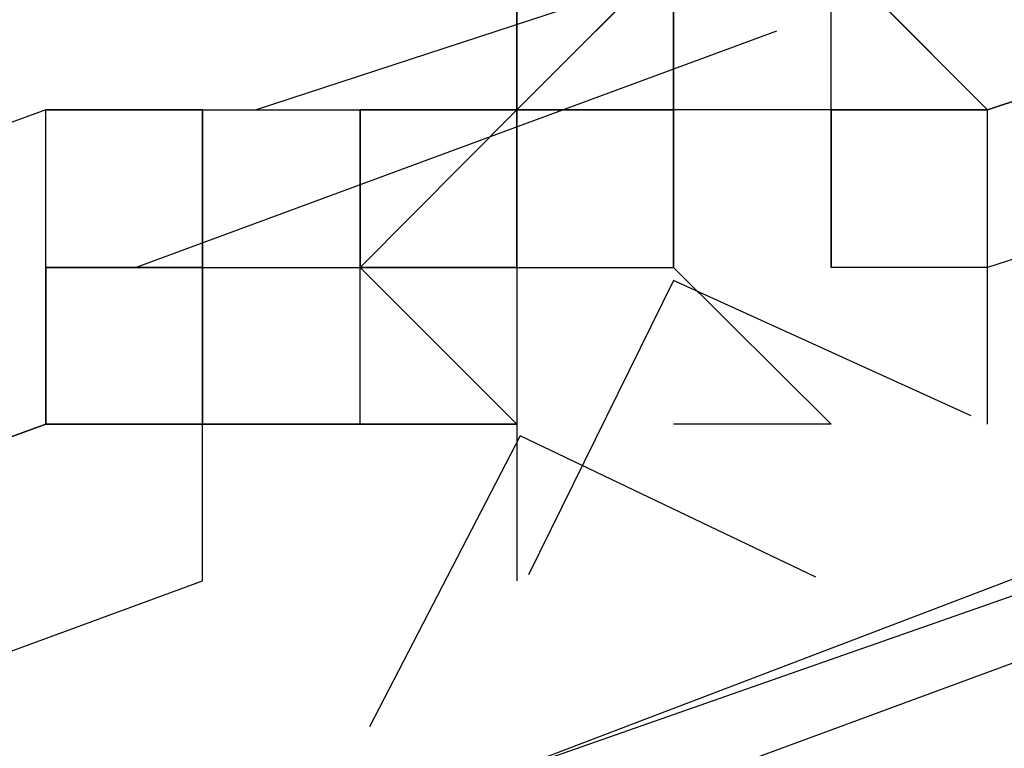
# Model space of a CAD drawing. Header units: feet. Extents: x -79 to 198, y -22 to 181.
# Tile 595 of 656: x 52.0778 to 52.1614, y 148.0836 to 148.1454. Entities that reach past the tile are written whole.
import ezdxf

# ---------------------------------------------------------------- set-up
doc = ezdxf.new("R2010")
doc.units = ezdxf.units.FT
doc.layers.add('A-LINEA', color=7, linetype='CONTINUOUS')

msp = doc.modelspace()

# ---------------------------------------------------------------- linework, layer by layer
at = {"layer": 'A-LINEA'}
for p, q in [((52.0978, 148.1378), (52.1529, 148.1558)), ((52.0978, 148.1378), (52.1529, 148.1558)), ((52.12, 148.1378), (52.1333, 148.1511)), ((52.12, 148.1378), (52.1333, 148.1511)), ((52.1333, 148.1511), (52.1333, 148.1378)), ((52.1333, 148.1511), (52.1333, 148.1378)), ((52.1333, 148.1511), (52.1333, 148.1378)), ((52.1333, 148.1511), (52.1333, 148.1378)), ((52.1467, 148.1378), (52.1467, 148.1511)), ((52.1467, 148.1378), (52.1467, 148.1511)), ((52.0876, 148.1244), (52.1421, 148.1445)), ((52.0876, 148.1244), (52.1421, 148.1445)), ((52.08, 148.1378), (52.08, 148.1378)), ((52.08, 148.1378), (52.08, 148.1378)), ((52.08, 148.1378), (52.0933, 148.1378)), ((52.08, 148.1378), (52.08, 148.1378)), ((52.08, 148.1378), (52.08, 148.1378)), ((52.08, 148.1378), (52.08, 148.1378)), ((52.08, 148.1378), (52.08, 148.1378)), ((52.0933, 148.1378), (52.08, 148.1378)), ((52.08, 148.1378), (52.08, 148.1378)), ((52.08, 148.1378), (52.08, 148.1378)), ((52.08, 148.1378), (52.0933, 148.1378)), ((52.08, 148.1378), (52.08, 148.1378)), ((52.08, 148.1378), (52.08, 148.1378)), ((52.08, 148.1378), (52.08, 148.1378)), ((52.08, 148.1378), (52.08, 148.1378)), ((52.0933, 148.1378), (52.08, 148.1378)), ((52.0933, 148.1378), (52.1067, 148.1378)), ((52.0933, 148.1378), (52.0933, 148.1378)), ((52.0933, 148.1378), (52.0933, 148.1378)), ((52.0933, 148.1378), (52.0933, 148.1378)), ((52.0933, 148.1378), (52.0933, 148.1378)), ((52.0933, 148.1378), (52.0933, 148.1378)), ((52.0933, 148.1378), (52.0933, 148.1378)), ((52.0933, 148.1378), (52.0933, 148.1378)), ((52.0933, 148.1378), (52.1067, 148.1378)), ((52.0933, 148.1244), (52.0933, 148.1378)), ((52.0933, 148.1378), (52.0933, 148.1244)), ((52.0933, 148.1378), (52.0933, 148.1378)), ((52.0933, 148.1378), (52.0933, 148.1378)), ((52.0933, 148.1378), (52.1067, 148.1378)), ((52.0933, 148.1378), (52.0933, 148.1244)), ((52.0933, 148.1378), (52.0933, 148.1378)), ((52.0933, 148.1378), (52.0933, 148.1378)), ((52.0933, 148.1378), (52.0933, 148.1378)), ((52.0933, 148.1378), (52.0933, 148.1244)), ((52.0933, 148.1378), (52.0933, 148.1244)), ((52.0933, 148.1378), (52.0933, 148.1244)), ((52.0933, 148.1378), (52.0933, 148.1378)), ((52.0933, 148.1378), (52.0933, 148.1378)), ((52.0933, 148.1378), (52.0933, 148.1378)), ((52.0933, 148.1378), (52.0933, 148.1378)), ((52.0933, 148.1378), (52.0933, 148.1378)), ((52.0933, 148.1378), (52.0933, 148.1378)), ((52.0933, 148.1378), (52.0933, 148.1378)), ((52.0933, 148.1378), (52.1067, 148.1378)), ((52.0933, 148.1378), (52.0933, 148.1378)), ((52.0933, 148.1378), (52.0933, 148.1378)), ((52.0933, 148.1378), (52.0933, 148.1378)), ((52.0933, 148.1378), (52.0933, 148.1378)), ((52.0933, 148.1378), (52.0933, 148.1378)), ((52.0933, 148.1378), (52.0933, 148.1378)), ((52.0933, 148.1378), (52.0933, 148.1378)), ((52.0933, 148.1378), (52.1067, 148.1378)), ((52.0933, 148.1244), (52.0933, 148.1378)), ((52.0933, 148.1378), (52.0933, 148.1244)), ((52.0933, 148.1378), (52.0933, 148.1378)), ((52.0933, 148.1378), (52.0933, 148.1378)), ((52.0933, 148.1378), (52.1067, 148.1378)), ((52.0933, 148.1378), (52.0933, 148.1244)), ((52.0933, 148.1378), (52.0933, 148.1378)), ((52.0933, 148.1378), (52.0933, 148.1378)), ((52.0933, 148.1378), (52.0933, 148.1378)), ((52.0933, 148.1378), (52.0933, 148.1244)), ((52.0933, 148.1378), (52.0933, 148.1244)), ((52.0933, 148.1378), (52.0933, 148.1244)), ((52.0933, 148.1378), (52.0933, 148.1378)), ((52.0933, 148.1378), (52.0933, 148.1378)), ((52.0933, 148.1378), (52.0933, 148.1378)), ((52.0933, 148.1378), (52.0933, 148.1378)), ((52.0933, 148.1378), (52.0933, 148.1378)), ((52.0933, 148.1378), (52.0933, 148.1378)), ((52.0933, 148.1378), (52.0933, 148.1378)), ((52.1067, 148.1378), (52.1067, 148.1378)), ((52.12, 148.1378), (52.1067, 148.1378)), ((52.1067, 148.1378), (52.1067, 148.1378)), ((52.1067, 148.1378), (52.1067, 148.1378)), ((52.1067, 148.1378), (52.1067, 148.1378)), ((52.1067, 148.1378), (52.1067, 148.1378)), ((52.1067, 148.1378), (52.1067, 148.1378)), ((52.1067, 148.1378), (52.1067, 148.1378)), ((52.1067, 148.1378), (52.1067, 148.1378)), ((52.1067, 148.1378), (52.1067, 148.1378)), ((52.1067, 148.1378), (52.1067, 148.1378)), ((52.1067, 148.1378), (52.1067, 148.1378)), ((52.1067, 148.1378), (52.1067, 148.1378)), ((52.1067, 148.1244), (52.1067, 148.1378)), ((52.1067, 148.1378), (52.1067, 148.1378)), ((52.1067, 148.1378), (52.1067, 148.1378)), ((52.1067, 148.1378), (52.1067, 148.1378)), ((52.1067, 148.1378), (52.1067, 148.1378)), ((52.12, 148.1378), (52.1067, 148.1378)), ((52.1067, 148.1378), (52.1067, 148.1378)), ((52.1067, 148.1378), (52.1067, 148.1378)), ((52.1067, 148.1378), (52.1067, 148.1378)), ((52.1067, 148.1378), (52.1067, 148.1378)), ((52.1067, 148.1378), (52.1067, 148.1378)), ((52.1067, 148.1378), (52.1067, 148.1378)), ((52.1067, 148.1378), (52.1067, 148.1378)), ((52.1067, 148.1378), (52.1067, 148.1378)), ((52.1067, 148.1378), (52.1067, 148.1378)), ((52.1067, 148.1378), (52.1067, 148.1378)), ((52.1067, 148.1378), (52.1067, 148.1378)), ((52.1067, 148.1378), (52.1067, 148.1378)), ((52.1067, 148.1378), (52.1067, 148.1378)), ((52.1067, 148.1378), (52.1067, 148.1378)), ((52.1067, 148.1378), (52.1067, 148.1378)), ((52.1067, 148.1378), (52.12, 148.1378)), ((52.1067, 148.1378), (52.1067, 148.1378)), ((52.1067, 148.1378), (52.1067, 148.1378)), ((52.1067, 148.1378), (52.1067, 148.1378)), ((52.1067, 148.1378), (52.1067, 148.1378)), ((52.1067, 148.1378), (52.1067, 148.1378)), ((52.1067, 148.1378), (52.1067, 148.1378)), ((52.1067, 148.1378), (52.1067, 148.1378)), ((52.1067, 148.1378), (52.1067, 148.1378)), ((52.1067, 148.1378), (52.1067, 148.1244)), ((52.1067, 148.1378), (52.1067, 148.1378)), ((52.1067, 148.1378), (52.1067, 148.1378)), ((52.1067, 148.1378), (52.1067, 148.1378)), ((52.1067, 148.1378), (52.1067, 148.1378)), ((52.1067, 148.1378), (52.1067, 148.1378)), ((52.1067, 148.1378), (52.1067, 148.1378)), ((52.1067, 148.1378), (52.1067, 148.1378)), ((52.1067, 148.1378), (52.1067, 148.1378)), ((52.1067, 148.1378), (52.1067, 148.1378)), ((52.1067, 148.1378), (52.1067, 148.1378)), ((52.12, 148.1378), (52.1067, 148.1378)), ((52.1067, 148.1378), (52.1067, 148.1378)), ((52.1067, 148.1378), (52.1067, 148.1378)), ((52.1067, 148.1378), (52.1067, 148.1378)), ((52.1067, 148.1378), (52.1067, 148.1378)), ((52.1067, 148.1378), (52.1067, 148.1378)), ((52.1067, 148.1378), (52.1067, 148.1378)), ((52.1067, 148.1378), (52.1067, 148.1378)), ((52.1067, 148.1378), (52.1067, 148.1378)), ((52.1067, 148.1378), (52.1067, 148.1378)), ((52.1067, 148.1378), (52.1067, 148.1378)), ((52.1067, 148.1378), (52.1067, 148.1378)), ((52.1067, 148.1244), (52.1067, 148.1378)), ((52.1067, 148.1378), (52.1067, 148.1378)), ((52.1067, 148.1378), (52.1067, 148.1378)), ((52.1067, 148.1378), (52.1067, 148.1378)), ((52.1067, 148.1378), (52.1067, 148.1378)), ((52.12, 148.1378), (52.1067, 148.1378)), ((52.1067, 148.1378), (52.1067, 148.1378)), ((52.1067, 148.1378), (52.1067, 148.1378)), ((52.1067, 148.1378), (52.1067, 148.1378)), ((52.1067, 148.1378), (52.1067, 148.1378)), ((52.1067, 148.1378), (52.1067, 148.1378)), ((52.1067, 148.1378), (52.1067, 148.1378)), ((52.1067, 148.1378), (52.1067, 148.1378)), ((52.1067, 148.1378), (52.1067, 148.1378)), ((52.1067, 148.1378), (52.1067, 148.1378)), ((52.1067, 148.1378), (52.1067, 148.1378)), ((52.1067, 148.1378), (52.1067, 148.1378)), ((52.1067, 148.1378), (52.1067, 148.1378)), ((52.1067, 148.1378), (52.1067, 148.1378)), ((52.1067, 148.1378), (52.1067, 148.1378)), ((52.1067, 148.1378), (52.1067, 148.1378)), ((52.1067, 148.1378), (52.12, 148.1378)), ((52.1067, 148.1378), (52.1067, 148.1378)), ((52.1067, 148.1378), (52.1067, 148.1378)), ((52.1067, 148.1378), (52.1067, 148.1378)), ((52.1067, 148.1378), (52.1067, 148.1378)), ((52.1067, 148.1378), (52.1067, 148.1378)), ((52.1067, 148.1378), (52.1067, 148.1378)), ((52.1067, 148.1378), (52.1067, 148.1378)), ((52.1067, 148.1378), (52.1067, 148.1378)), ((52.1067, 148.1378), (52.1067, 148.1244)), ((52.1067, 148.1378), (52.1067, 148.1378)), ((52.1067, 148.1378), (52.1067, 148.1378)), ((52.1067, 148.1378), (52.1067, 148.1378)), ((52.1067, 148.1378), (52.1067, 148.1378)), ((52.1067, 148.1378), (52.1067, 148.1378)), ((52.1067, 148.1378), (52.1067, 148.1378)), ((52.1067, 148.1378), (52.1067, 148.1378)), ((52.1067, 148.1378), (52.1067, 148.1378)), ((52.1067, 148.1378), (52.1067, 148.1378)), ((52.12, 148.1244), (52.12, 148.1378)), ((52.12, 148.1378), (52.12, 148.1378)), ((52.12, 148.1378), (52.12, 148.1378)), ((52.12, 148.1378), (52.12, 148.1378)), ((52.12, 148.1378), (52.12, 148.1378)), ((52.12, 148.1378), (52.12, 148.1378)), ((52.12, 148.1378), (52.12, 148.1378)), ((52.12, 148.1378), (52.12, 148.1378)), ((52.12, 148.1378), (52.12, 148.1378)), ((52.12, 148.1378), (52.12, 148.1378)), ((52.12, 148.1378), (52.12, 148.1378)), ((52.12, 148.1378), (52.12, 148.1378)), ((52.12, 148.1378), (52.12, 148.1378)), ((52.12, 148.1378), (52.12, 148.1378)), ((52.12, 148.1378), (52.12, 148.1378)), ((52.12, 148.1378), (52.12, 148.1378)), ((52.1333, 148.1378), (52.12, 148.1378)), ((52.12, 148.1378), (52.12, 148.1378)), ((52.12, 148.1378), (52.12, 148.1378)), ((52.12, 148.1378), (52.12, 148.1378)), ((52.12, 148.1378), (52.12, 148.1378)), ((52.12, 148.1378), (52.12, 148.1378)), ((52.12, 148.1378), (52.12, 148.1378)), ((52.12, 148.1244), (52.12, 148.1378)), ((52.1333, 148.1378), (52.12, 148.1378)), ((52.12, 148.1378), (52.12, 148.1244)), ((52.1333, 148.1378), (52.12, 148.1378)), ((52.1333, 148.1378), (52.12, 148.1378)), ((52.12, 148.1378), (52.12, 148.1378)), ((52.12, 148.1378), (52.12, 148.1378)), ((52.12, 148.1378), (52.12, 148.1378)), ((52.12, 148.1244), (52.12, 148.1378)), ((52.12, 148.1378), (52.12, 148.1378)), ((52.12, 148.1378), (52.12, 148.1378)), ((52.12, 148.1378), (52.12, 148.1378)), ((52.12, 148.1378), (52.12, 148.1378)), ((52.12, 148.1378), (52.12, 148.1378)), ((52.12, 148.1378), (52.12, 148.1378)), ((52.12, 148.1378), (52.12, 148.1378)), ((52.12, 148.1378), (52.12, 148.1378)), ((52.12, 148.1378), (52.12, 148.1378)), ((52.12, 148.1378), (52.12, 148.1378)), ((52.12, 148.1378), (52.12, 148.1244)), ((52.12, 148.1378), (52.12, 148.1378)), ((52.12, 148.1378), (52.12, 148.1378)), ((52.12, 148.1244), (52.12, 148.1378)), ((52.12, 148.1378), (52.12, 148.1378)), ((52.12, 148.1378), (52.12, 148.1378)), ((52.12, 148.1378), (52.12, 148.1378)), ((52.12, 148.1244), (52.12, 148.1378)), ((52.12, 148.1378), (52.12, 148.1378)), ((52.12, 148.1378), (52.12, 148.1378)), ((52.12, 148.1378), (52.12, 148.1378)), ((52.12, 148.1378), (52.12, 148.1378)), ((52.12, 148.1378), (52.12, 148.1378)), ((52.12, 148.1378), (52.12, 148.1378)), ((52.12, 148.1378), (52.12, 148.1378)), ((52.12, 148.1378), (52.12, 148.1378)), ((52.12, 148.1378), (52.12, 148.1378)), ((52.12, 148.1378), (52.12, 148.1378)), ((52.12, 148.1378), (52.12, 148.1378)), ((52.12, 148.1378), (52.12, 148.1378)), ((52.12, 148.1378), (52.12, 148.1378)), ((52.12, 148.1378), (52.12, 148.1378)), ((52.12, 148.1378), (52.12, 148.1378)), ((52.1333, 148.1378), (52.12, 148.1378)), ((52.12, 148.1378), (52.12, 148.1378)), ((52.12, 148.1378), (52.12, 148.1378)), ((52.12, 148.1378), (52.12, 148.1378)), ((52.12, 148.1378), (52.12, 148.1378)), ((52.12, 148.1378), (52.12, 148.1378)), ((52.12, 148.1378), (52.12, 148.1378)), ((52.12, 148.1244), (52.12, 148.1378)), ((52.1333, 148.1378), (52.12, 148.1378)), ((52.12, 148.1378), (52.12, 148.1244)), ((52.1333, 148.1378), (52.12, 148.1378)), ((52.1333, 148.1378), (52.12, 148.1378)), ((52.12, 148.1378), (52.12, 148.1378)), ((52.12, 148.1378), (52.12, 148.1378)), ((52.12, 148.1378), (52.12, 148.1378)), ((52.12, 148.1244), (52.12, 148.1378)), ((52.12, 148.1378), (52.12, 148.1378)), ((52.12, 148.1378), (52.12, 148.1378)), ((52.12, 148.1378), (52.12, 148.1378)), ((52.12, 148.1378), (52.12, 148.1378)), ((52.12, 148.1378), (52.12, 148.1378)), ((52.12, 148.1378), (52.12, 148.1378)), ((52.12, 148.1378), (52.12, 148.1378)), ((52.12, 148.1378), (52.12, 148.1378)), ((52.12, 148.1378), (52.12, 148.1378)), ((52.12, 148.1378), (52.12, 148.1378)), ((52.12, 148.1378), (52.12, 148.1244)), ((52.12, 148.1378), (52.12, 148.1378)), ((52.12, 148.1378), (52.12, 148.1378)), ((52.12, 148.1244), (52.12, 148.1378)), ((52.12, 148.1378), (52.12, 148.1378)), ((52.12, 148.1378), (52.12, 148.1378)), ((52.12, 148.1378), (52.12, 148.1378)), ((52.1333, 148.1378), (52.1333, 148.1378)), ((52.1333, 148.1378), (52.1333, 148.1378)), ((52.1467, 148.1378), (52.1333, 148.1378)), ((52.1333, 148.1378), (52.1333, 148.1378)), ((52.1333, 148.1378), (52.1333, 148.1378)), ((52.1333, 148.1378), (52.1333, 148.1378)), ((52.1333, 148.1378), (52.1333, 148.1378)), ((52.1333, 148.1378), (52.1333, 148.1378)), ((52.1333, 148.1378), (52.1333, 148.1378)), ((52.1333, 148.1378), (52.1333, 148.1378)), ((52.1333, 148.1378), (52.1333, 148.1244)), ((52.1333, 148.1378), (52.1333, 148.1378)), ((52.1333, 148.1378), (52.1333, 148.1378)), ((52.1333, 148.1378), (52.1333, 148.1244)), ((52.1333, 148.1378), (52.1333, 148.1244)), ((52.1333, 148.1378), (52.1333, 148.1244)), ((52.1333, 148.1378), (52.1333, 148.1244)), ((52.1333, 148.1378), (52.1333, 148.1244)), ((52.1333, 148.1378), (52.1333, 148.1378)), ((52.1333, 148.1378), (52.1333, 148.1378)), ((52.1333, 148.1378), (52.1333, 148.1378)), ((52.1333, 148.1378), (52.1333, 148.1378)), ((52.1333, 148.1378), (52.1333, 148.1378)), ((52.1333, 148.1378), (52.1333, 148.1378)), ((52.1333, 148.1244), (52.1333, 148.1378)), ((52.1333, 148.1378), (52.1333, 148.1378)), ((52.1333, 148.1378), (52.1333, 148.1378)), ((52.1333, 148.1378), (52.1333, 148.1378)), ((52.1333, 148.1378), (52.1333, 148.1378)), ((52.1333, 148.1378), (52.1333, 148.1378)), ((52.1333, 148.1378), (52.1333, 148.1378)), ((52.1333, 148.1378), (52.1333, 148.1378)), ((52.1333, 148.1378), (52.1333, 148.1378)), ((52.1333, 148.1378), (52.1333, 148.1378)), ((52.1333, 148.1378), (52.1333, 148.1378)), ((52.1333, 148.1378), (52.1333, 148.1378)), ((52.1333, 148.1378), (52.1333, 148.1378)), ((52.1333, 148.1378), (52.1333, 148.1378)), ((52.1333, 148.1378), (52.1333, 148.1378)), ((52.1333, 148.1378), (52.1333, 148.1378)), ((52.1333, 148.1378), (52.1333, 148.1378)), ((52.1333, 148.1378), (52.1333, 148.1378)), ((52.1333, 148.1378), (52.1333, 148.1378)), ((52.1333, 148.1378), (52.1333, 148.1378)), ((52.1333, 148.1378), (52.1333, 148.1378)), ((52.1333, 148.1378), (52.1333, 148.1378)), ((52.1333, 148.1378), (52.1333, 148.1244)), ((52.1333, 148.1378), (52.1333, 148.1378)), ((52.1333, 148.1378), (52.1333, 148.1378)), ((52.1467, 148.1378), (52.1333, 148.1378)), ((52.1333, 148.1378), (52.1333, 148.1378)), ((52.1333, 148.1378), (52.1333, 148.1378)), ((52.1333, 148.1378), (52.1333, 148.1378)), ((52.1333, 148.1378), (52.1333, 148.1378)), ((52.1333, 148.1378), (52.1333, 148.1378)), ((52.1333, 148.1378), (52.1333, 148.1378)), ((52.1333, 148.1378), (52.1333, 148.1378)), ((52.1333, 148.1378), (52.1333, 148.1244)), ((52.1333, 148.1378), (52.1333, 148.1378)), ((52.1333, 148.1378), (52.1333, 148.1378)), ((52.1333, 148.1378), (52.1333, 148.1244)), ((52.1333, 148.1378), (52.1333, 148.1244)), ((52.1333, 148.1378), (52.1333, 148.1244)), ((52.1333, 148.1378), (52.1333, 148.1244)), ((52.1333, 148.1378), (52.1333, 148.1244)), ((52.1333, 148.1378), (52.1333, 148.1378)), ((52.1333, 148.1378), (52.1333, 148.1378)), ((52.1333, 148.1378), (52.1333, 148.1378)), ((52.1333, 148.1378), (52.1333, 148.1378)), ((52.1333, 148.1378), (52.1333, 148.1378)), ((52.1333, 148.1378), (52.1333, 148.1378)), ((52.1333, 148.1244), (52.1333, 148.1378)), ((52.1333, 148.1378), (52.1333, 148.1378)), ((52.1333, 148.1378), (52.1333, 148.1378)), ((52.1333, 148.1378), (52.1333, 148.1378)), ((52.1333, 148.1378), (52.1333, 148.1378)), ((52.1333, 148.1378), (52.1333, 148.1378)), ((52.1333, 148.1378), (52.1333, 148.1378)), ((52.1333, 148.1378), (52.1333, 148.1378)), ((52.1333, 148.1378), (52.1333, 148.1378)), ((52.1333, 148.1378), (52.1333, 148.1378)), ((52.1333, 148.1378), (52.1333, 148.1378)), ((52.1333, 148.1378), (52.1333, 148.1378)), ((52.1333, 148.1378), (52.1333, 148.1378)), ((52.1333, 148.1378), (52.1333, 148.1378)), ((52.1333, 148.1378), (52.1333, 148.1378)), ((52.1333, 148.1378), (52.1333, 148.1378)), ((52.1333, 148.1378), (52.1333, 148.1378)), ((52.1333, 148.1378), (52.1333, 148.1378)), ((52.1333, 148.1378), (52.1333, 148.1378)), ((52.1333, 148.1378), (52.1333, 148.1378)), ((52.1333, 148.1378), (52.1333, 148.1378)), ((52.1333, 148.1378), (52.1333, 148.1378)), ((52.1333, 148.1378), (52.1333, 148.1244)), ((52.1467, 148.1244), (52.1467, 148.1378)), ((52.1467, 148.1378), (52.1467, 148.1378)), ((52.1467, 148.1378), (52.1467, 148.1378)), ((52.1467, 148.1378), (52.1467, 148.1378)), ((52.1467, 148.1378), (52.1467, 148.1378)), ((52.1467, 148.1378), (52.1467, 148.1378)), ((52.1467, 148.1244), (52.1467, 148.1378)), ((52.1467, 148.1378), (52.1467, 148.1378)), ((52.1467, 148.1378), (52.1467, 148.1378)), ((52.1467, 148.1378), (52.1467, 148.1378)), ((52.1467, 148.1378), (52.1467, 148.1378)), ((52.1467, 148.1378), (52.1467, 148.1378)), ((52.16, 148.1378), (52.1467, 148.1378)), ((52.1467, 148.1378), (52.1467, 148.1378)), ((52.1467, 148.1378), (52.1467, 148.1378)), ((52.1467, 148.1378), (52.1467, 148.1378)), ((52.1467, 148.1378), (52.1467, 148.1378)), ((52.1467, 148.1378), (52.1467, 148.1378)), ((52.1467, 148.1378), (52.1467, 148.1378)), ((52.1467, 148.1378), (52.1467, 148.1378)), ((52.1467, 148.1378), (52.1467, 148.1378)), ((52.1467, 148.1378), (52.1467, 148.1378)), ((52.1467, 148.1378), (52.16, 148.1378)), ((52.1467, 148.1378), (52.1467, 148.1378)), ((52.1467, 148.1378), (52.1467, 148.1244)), ((52.1467, 148.1378), (52.1467, 148.1378)), ((52.1467, 148.1378), (52.1467, 148.1378)), ((52.1467, 148.1378), (52.1467, 148.1378)), ((52.1467, 148.1378), (52.1467, 148.1378)), ((52.1467, 148.1378), (52.1467, 148.1378)), ((52.1467, 148.1244), (52.1467, 148.1378)), ((52.1467, 148.1378), (52.1467, 148.1378)), ((52.1467, 148.1378), (52.1467, 148.1378)), ((52.1467, 148.1378), (52.1467, 148.1378)), ((52.1467, 148.1378), (52.1467, 148.1378)), ((52.1467, 148.1378), (52.1467, 148.1378)), ((52.1467, 148.1244), (52.1467, 148.1378)), ((52.1467, 148.1378), (52.1467, 148.1378)), ((52.1467, 148.1378), (52.1467, 148.1378)), ((52.1467, 148.1378), (52.1467, 148.1378)), ((52.1467, 148.1378), (52.1467, 148.1378)), ((52.1467, 148.1378), (52.1467, 148.1378)), ((52.16, 148.1378), (52.1467, 148.1378)), ((52.1467, 148.1378), (52.1467, 148.1378)), ((52.1467, 148.1378), (52.1467, 148.1378)), ((52.1467, 148.1378), (52.1467, 148.1378)), ((52.1467, 148.1378), (52.1467, 148.1378)), ((52.1467, 148.1378), (52.1467, 148.1378)), ((52.1467, 148.1378), (52.1467, 148.1378)), ((52.1467, 148.1378), (52.1467, 148.1378)), ((52.1467, 148.1378), (52.1467, 148.1378)), ((52.1467, 148.1378), (52.1467, 148.1378)), ((52.1467, 148.1378), (52.16, 148.1378)), ((52.1467, 148.1378), (52.1467, 148.1378)), ((52.1467, 148.1378), (52.1467, 148.1244)), ((52.1467, 148.1378), (52.1467, 148.1378)), ((52.1467, 148.1378), (52.1467, 148.1378)), ((52.1467, 148.1378), (52.1467, 148.1378)), ((52.1467, 148.1378), (52.1467, 148.1378)), ((52.1467, 148.1378), (52.1467, 148.1378)), ((52.16, 148.1378), (52.16, 148.1378)), ((52.16, 148.1378), (52.16, 148.1378)), ((52.16, 148.1378), (52.16, 148.1378)), ((52.16, 148.1244), (52.16, 148.1378)), ((52.16, 148.1378), (52.16, 148.1378)), ((52.16, 148.1378), (52.16, 148.1378)), ((52.16, 148.1378), (52.16, 148.1378)), ((52.16, 148.1378), (52.16, 148.1378)), ((52.16, 148.1378), (52.16, 148.1378)), ((52.16, 148.1378), (52.16, 148.1378)), ((52.16, 148.1378), (52.16, 148.1378)), ((52.16, 148.1378), (52.16, 148.1378)), ((52.16, 148.1378), (52.16, 148.1378)), ((52.16, 148.1244), (52.16, 148.1378)), ((52.16, 148.1378), (52.16, 148.1378)), ((52.16, 148.1378), (52.16, 148.1378)), ((52.16, 148.1378), (52.16, 148.1378)), ((52.16, 148.1378), (52.16, 148.1378)), ((52.16, 148.1378), (52.16, 148.1378)), ((52.16, 148.1378), (52.16, 148.1378)), ((52.0933, 148.1244), (52.08, 148.1244)), ((52.08, 148.1244), (52.08, 148.1244)), ((52.08, 148.1244), (52.08, 148.1244)), ((52.08, 148.1244), (52.08, 148.1244)), ((52.08, 148.1244), (52.08, 148.1244)), ((52.08, 148.1244), (52.08, 148.1244)), ((52.08, 148.1244), (52.08, 148.1244)), ((52.08, 148.1244), (52.08, 148.1244)), ((52.08, 148.1244), (52.0933, 148.1244)), ((52.08, 148.1244), (52.08, 148.1111)), ((52.0933, 148.1244), (52.08, 148.1244)), ((52.0933, 148.1244), (52.08, 148.1244)), ((52.0933, 148.1244), (52.08, 148.1244)), ((52.0933, 148.1244), (52.08, 148.1244)), ((52.0933, 148.1244), (52.08, 148.1244)), ((52.0933, 148.1244), (52.08, 148.1244)), ((52.0933, 148.1244), (52.08, 148.1244)), ((52.0933, 148.1244), (52.08, 148.1244)), ((52.08, 148.1244), (52.08, 148.1244)), ((52.08, 148.1244), (52.08, 148.1244)), ((52.08, 148.1244), (52.08, 148.1244)), ((52.08, 148.1244), (52.08, 148.1244)), ((52.08, 148.1244), (52.08, 148.1244)), ((52.08, 148.1244), (52.08, 148.1244)), ((52.08, 148.1244), (52.08, 148.1244)), ((52.08, 148.1244), (52.0933, 148.1244)), ((52.08, 148.1244), (52.08, 148.1111)), ((52.0933, 148.1244), (52.08, 148.1244)), ((52.0933, 148.1244), (52.08, 148.1244)), ((52.0933, 148.1244), (52.08, 148.1244)), ((52.0933, 148.1244), (52.08, 148.1244)), ((52.0933, 148.1244), (52.08, 148.1244)), ((52.0933, 148.1244), (52.08, 148.1244)), ((52.0933, 148.1244), (52.08, 148.1244)), ((52.0933, 148.1244), (52.0933, 148.1244)), ((52.0933, 148.1244), (52.1067, 148.1244)), ((52.0933, 148.1111), (52.0933, 148.1244)), ((52.0933, 148.1244), (52.0933, 148.1244)), ((52.0933, 148.1244), (52.0933, 148.1244)), ((52.0933, 148.1244), (52.0933, 148.1244)), ((52.0933, 148.1244), (52.0933, 148.1244)), ((52.0933, 148.1244), (52.0933, 148.1244)), ((52.0933, 148.1244), (52.0933, 148.1244)), ((52.0933, 148.1244), (52.0933, 148.1244)), ((52.0933, 148.1244), (52.0933, 148.1244)), ((52.0933, 148.1244), (52.0933, 148.1244)), ((52.0933, 148.1244), (52.0933, 148.1244)), ((52.0933, 148.1244), (52.0933, 148.1244)), ((52.0933, 148.1244), (52.0933, 148.1244)), ((52.0933, 148.1244), (52.0933, 148.1244)), ((52.0933, 148.1244), (52.0933, 148.1244)), ((52.0933, 148.1244), (52.0933, 148.1244)), ((52.0933, 148.1244), (52.0933, 148.1244)), ((52.0933, 148.1244), (52.0933, 148.1244)), ((52.0933, 148.1244), (52.0933, 148.1244)), ((52.0933, 148.1244), (52.0933, 148.1244)), ((52.0933, 148.1244), (52.0933, 148.1244)), ((52.0933, 148.1244), (52.0933, 148.1111)), ((52.0933, 148.1244), (52.0933, 148.1111)), ((52.0933, 148.1244), (52.0933, 148.1244)), ((52.0933, 148.1244), (52.1067, 148.1244)), ((52.0933, 148.1111), (52.0933, 148.1244)), ((52.0933, 148.1244), (52.0933, 148.1244)), ((52.0933, 148.1244), (52.0933, 148.1244)), ((52.0933, 148.1244), (52.0933, 148.1244)), ((52.0933, 148.1244), (52.0933, 148.1244)), ((52.0933, 148.1244), (52.0933, 148.1244)), ((52.0933, 148.1244), (52.0933, 148.1244)), ((52.0933, 148.1244), (52.0933, 148.1244)), ((52.0933, 148.1244), (52.0933, 148.1244)), ((52.0933, 148.1244), (52.0933, 148.1244)), ((52.0933, 148.1244), (52.0933, 148.1244)), ((52.0933, 148.1244), (52.0933, 148.1244)), ((52.0933, 148.1244), (52.0933, 148.1244)), ((52.0933, 148.1244), (52.0933, 148.1244)), ((52.0933, 148.1244), (52.0933, 148.1244)), ((52.0933, 148.1244), (52.0933, 148.1244)), ((52.0933, 148.1244), (52.0933, 148.1244)), ((52.0933, 148.1244), (52.0933, 148.1244)), ((52.0933, 148.1244), (52.0933, 148.1244)), ((52.0933, 148.1244), (52.0933, 148.1244)), ((52.0933, 148.1244), (52.0933, 148.1244)), ((52.0933, 148.1244), (52.0933, 148.1111)), ((52.0933, 148.1244), (52.0933, 148.1111)), ((52.1067, 148.1244), (52.1067, 148.1244)), ((52.1067, 148.1244), (52.1067, 148.1244)), ((52.1067, 148.1244), (52.1067, 148.1244)), ((52.1067, 148.1244), (52.1067, 148.1244)), ((52.1067, 148.1244), (52.12, 148.1244)), ((52.1067, 148.1244), (52.1067, 148.1244)), ((52.1067, 148.1244), (52.1067, 148.1244)), ((52.1067, 148.1244), (52.1067, 148.1244)), ((52.1067, 148.1244), (52.1067, 148.1244)), ((52.1067, 148.1244), (52.1067, 148.1244)), ((52.1067, 148.1244), (52.1067, 148.1244)), ((52.1067, 148.1244), (52.1067, 148.1244)), ((52.1067, 148.1244), (52.1067, 148.1244)), ((52.1067, 148.1244), (52.1067, 148.1244)), ((52.12, 148.1244), (52.1067, 148.1244)), ((52.1067, 148.1244), (52.1067, 148.1244)), ((52.1067, 148.1244), (52.1067, 148.1244)), ((52.1067, 148.1244), (52.1067, 148.1244)), ((52.1067, 148.1244), (52.1067, 148.1244)), ((52.1067, 148.1244), (52.1067, 148.1244)), ((52.1067, 148.1244), (52.1067, 148.1244)), ((52.1067, 148.1244), (52.1067, 148.1244)), ((52.1067, 148.1244), (52.1067, 148.1244)), ((52.1067, 148.1244), (52.1067, 148.1244)), ((52.1067, 148.1244), (52.1067, 148.1244)), ((52.1067, 148.1244), (52.1067, 148.1244)), ((52.1067, 148.1244), (52.1067, 148.1244)), ((52.1067, 148.1244), (52.1067, 148.1244)), ((52.1067, 148.1244), (52.1067, 148.1244)), ((52.1067, 148.1244), (52.1067, 148.1244)), ((52.1067, 148.1244), (52.1067, 148.1244)), ((52.1067, 148.1244), (52.1067, 148.1244)), ((52.1067, 148.1244), (52.1067, 148.1244)), ((52.1067, 148.1244), (52.1067, 148.1244)), ((52.1067, 148.1244), (52.1067, 148.1244)), ((52.1067, 148.1244), (52.1067, 148.1244)), ((52.1067, 148.1244), (52.1067, 148.1244)), ((52.1067, 148.1244), (52.1067, 148.1244)), ((52.1067, 148.1244), (52.1067, 148.1244)), ((52.1067, 148.1244), (52.1067, 148.1244)), ((52.1067, 148.1244), (52.1067, 148.1244)), ((52.1067, 148.1244), (52.1067, 148.1244)), ((52.1067, 148.1244), (52.1067, 148.1244)), ((52.1067, 148.1244), (52.1067, 148.1244)), ((52.1067, 148.1244), (52.1067, 148.1244)), ((52.1067, 148.1244), (52.1067, 148.1244)), ((52.1067, 148.1244), (52.1067, 148.1244)), ((52.1067, 148.1244), (52.1067, 148.1244)), ((52.1067, 148.1244), (52.12, 148.1244)), ((52.1067, 148.1244), (52.1067, 148.1244)), ((52.1067, 148.1244), (52.1067, 148.1244)), ((52.1067, 148.1244), (52.1067, 148.1244)), ((52.1067, 148.1244), (52.1067, 148.1244)), ((52.1067, 148.1244), (52.1067, 148.1244)), ((52.1067, 148.1244), (52.1067, 148.1244)), ((52.1067, 148.1244), (52.1067, 148.1244)), ((52.1067, 148.1244), (52.1067, 148.1244)), ((52.1067, 148.1244), (52.1067, 148.1244)), ((52.12, 148.1244), (52.1067, 148.1244)), ((52.1067, 148.1244), (52.1067, 148.1244)), ((52.1067, 148.1244), (52.1067, 148.1244)), ((52.1067, 148.1244), (52.1067, 148.1244)), ((52.1067, 148.1244), (52.1067, 148.1244)), ((52.1067, 148.1244), (52.1067, 148.1244)), ((52.1067, 148.1244), (52.1067, 148.1244)), ((52.1067, 148.1244), (52.1067, 148.1244)), ((52.1067, 148.1244), (52.1067, 148.1244)), ((52.1067, 148.1244), (52.1067, 148.1244)), ((52.1067, 148.1244), (52.1067, 148.1244)), ((52.1067, 148.1244), (52.1067, 148.1244)), ((52.1067, 148.1244), (52.1067, 148.1244)), ((52.1067, 148.1244), (52.1067, 148.1244)), ((52.1067, 148.1244), (52.1067, 148.1244)), ((52.1067, 148.1244), (52.1067, 148.1244)), ((52.1067, 148.1244), (52.1067, 148.1244)), ((52.1067, 148.1244), (52.1067, 148.1244)), ((52.1067, 148.1244), (52.1067, 148.1244)), ((52.1067, 148.1244), (52.1067, 148.1244)), ((52.1067, 148.1244), (52.1067, 148.1244)), ((52.1067, 148.1244), (52.1067, 148.1244)), ((52.1067, 148.1244), (52.1067, 148.1244)), ((52.1067, 148.1244), (52.1067, 148.1244)), ((52.1067, 148.1244), (52.1067, 148.1244)), ((52.1067, 148.1244), (52.1067, 148.1244)), ((52.1067, 148.1244), (52.1067, 148.1244)), ((52.1067, 148.1244), (52.1067, 148.1244)), ((52.1067, 148.1244), (52.1067, 148.1244)), ((52.1067, 148.1244), (52.1067, 148.1244)), ((52.12, 148.1244), (52.12, 148.1244)), ((52.12, 148.1244), (52.12, 148.1244)), ((52.12, 148.1244), (52.12, 148.1244)), ((52.12, 148.1244), (52.12, 148.1244)), ((52.12, 148.1244), (52.12, 148.1111)), ((52.12, 148.1244), (52.12, 148.1244)), ((52.12, 148.1244), (52.12, 148.1244)), ((52.12, 148.1244), (52.12, 148.1244)), ((52.12, 148.1244), (52.12, 148.1244)), ((52.12, 148.1244), (52.12, 148.1244)), ((52.12, 148.1244), (52.12, 148.1244)), ((52.12, 148.1244), (52.12, 148.1244)), ((52.12, 148.1244), (52.12, 148.1244)), ((52.12, 148.1244), (52.12, 148.1244)), ((52.12, 148.1244), (52.12, 148.1244)), ((52.12, 148.1244), (52.12, 148.1244)), ((52.12, 148.1244), (52.12, 148.1244)), ((52.12, 148.1244), (52.12, 148.1244)), ((52.12, 148.1244), (52.12, 148.1244)), ((52.12, 148.1244), (52.12, 148.1244)), ((52.12, 148.1244), (52.12, 148.1244)), ((52.12, 148.1244), (52.12, 148.1244)), ((52.12, 148.1244), (52.12, 148.1244)), ((52.12, 148.1244), (52.12, 148.1244)), ((52.12, 148.1244), (52.12, 148.1244)), ((52.12, 148.1244), (52.12, 148.1244)), ((52.12, 148.1244), (52.12, 148.1244)), ((52.12, 148.1244), (52.12, 148.1244)), ((52.12, 148.1244), (52.12, 148.1244)), ((52.12, 148.1244), (52.12, 148.1244)), ((52.12, 148.1244), (52.12, 148.1244)), ((52.12, 148.1244), (52.12, 148.1244)), ((52.12, 148.1244), (52.12, 148.1244)), ((52.12, 148.1244), (52.12, 148.1244)), ((52.12, 148.1244), (52.12, 148.1244)), ((52.12, 148.1244), (52.12, 148.1244)), ((52.12, 148.1244), (52.12, 148.1244)), ((52.12, 148.1244), (52.12, 148.1244)), ((52.12, 148.1244), (52.12, 148.1244)), ((52.12, 148.1244), (52.1333, 148.1244)), ((52.12, 148.1244), (52.12, 148.1244)), ((52.12, 148.1244), (52.12, 148.1244)), ((52.12, 148.1244), (52.12, 148.1244)), ((52.12, 148.1244), (52.12, 148.1244)), ((52.12, 148.1244), (52.12, 148.1244)), ((52.12, 148.1244), (52.12, 148.1244)), ((52.12, 148.1244), (52.12, 148.1244)), ((52.12, 148.1244), (52.12, 148.1244)), ((52.12, 148.1244), (52.12, 148.1111)), ((52.12, 148.1244), (52.12, 148.1244)), ((52.12, 148.1244), (52.12, 148.1244)), ((52.12, 148.1244), (52.12, 148.1244)), ((52.12, 148.1244), (52.12, 148.1244)), ((52.12, 148.1244), (52.12, 148.1244)), ((52.12, 148.1244), (52.12, 148.1244)), ((52.12, 148.1244), (52.12, 148.1244)), ((52.12, 148.1244), (52.12, 148.1244)), ((52.12, 148.1244), (52.12, 148.1244)), ((52.12, 148.1244), (52.12, 148.1244)), ((52.12, 148.1244), (52.12, 148.1244)), ((52.12, 148.1244), (52.12, 148.1244)), ((52.12, 148.1244), (52.12, 148.1244)), ((52.12, 148.1244), (52.12, 148.1244)), ((52.12, 148.1244), (52.12, 148.1244)), ((52.12, 148.1244), (52.12, 148.1244)), ((52.12, 148.1244), (52.12, 148.1244)), ((52.12, 148.1244), (52.12, 148.1244)), ((52.12, 148.1244), (52.12, 148.1244)), ((52.12, 148.1244), (52.12, 148.1244)), ((52.12, 148.1244), (52.12, 148.1244)), ((52.12, 148.1244), (52.12, 148.1244)), ((52.12, 148.1244), (52.12, 148.1244)), ((52.12, 148.1244), (52.12, 148.1244)), ((52.12, 148.1244), (52.12, 148.1244)), ((52.12, 148.1244), (52.12, 148.1244)), ((52.12, 148.1244), (52.12, 148.1244)), ((52.12, 148.1244), (52.12, 148.1244)), ((52.12, 148.1244), (52.12, 148.1244)), ((52.12, 148.1244), (52.12, 148.1244)), ((52.12, 148.1244), (52.12, 148.1244)), ((52.12, 148.1244), (52.12, 148.1244)), ((52.12, 148.1244), (52.12, 148.1244)), ((52.12, 148.1244), (52.12, 148.1244)), ((52.12, 148.1244), (52.1333, 148.1244)), ((52.12, 148.1244), (52.12, 148.1244)), ((52.12, 148.1244), (52.12, 148.1244)), ((52.12, 148.1244), (52.12, 148.1244)), ((52.12, 148.1244), (52.12, 148.1244)), ((52.1333, 148.1244), (52.1333, 148.1244)), ((52.1333, 148.1244), (52.1333, 148.1244)), ((52.1333, 148.1244), (52.1333, 148.1244)), ((52.1333, 148.1244), (52.1333, 148.1244)), ((52.1333, 148.1244), (52.1333, 148.1244)), ((52.1333, 148.1244), (52.1333, 148.1244)), ((52.1333, 148.1244), (52.1333, 148.1244)), ((52.1333, 148.1244), (52.1333, 148.1244)), ((52.1333, 148.1244), (52.1333, 148.1244)), ((52.1333, 148.1244), (52.1333, 148.1244)), ((52.1333, 148.1244), (52.1333, 148.1244)), ((52.1333, 148.1244), (52.1333, 148.1244)), ((52.1333, 148.1244), (52.1333, 148.1244)), ((52.1333, 148.1244), (52.1333, 148.1244)), ((52.1333, 148.1244), (52.1333, 148.1244)), ((52.1333, 148.1244), (52.1333, 148.1244)), ((52.1333, 148.1244), (52.1333, 148.1244)), ((52.1333, 148.1244), (52.1333, 148.1244)), ((52.1333, 148.1244), (52.1333, 148.1244)), ((52.1333, 148.1244), (52.1333, 148.1244)), ((52.1333, 148.1244), (52.1333, 148.1244)), ((52.1333, 148.1244), (52.1333, 148.1244)), ((52.1333, 148.1244), (52.1333, 148.1244)), ((52.1333, 148.1244), (52.1333, 148.1244)), ((52.1333, 148.1244), (52.1333, 148.1244)), ((52.1333, 148.1244), (52.1333, 148.1244)), ((52.1333, 148.1244), (52.1333, 148.1244)), ((52.1333, 148.1244), (52.1333, 148.1244)), ((52.1333, 148.1244), (52.1333, 148.1244)), ((52.1333, 148.1244), (52.1333, 148.1244)), ((52.1333, 148.1244), (52.1333, 148.1244)), ((52.1333, 148.1244), (52.1333, 148.1244)), ((52.1333, 148.1244), (52.1333, 148.1244)), ((52.1333, 148.1244), (52.1333, 148.1244)), ((52.1333, 148.1244), (52.1333, 148.1244)), ((52.1333, 148.1244), (52.1333, 148.1244)), ((52.1333, 148.1244), (52.1333, 148.1244)), ((52.1333, 148.1244), (52.1333, 148.1244)), ((52.1467, 148.1244), (52.1467, 148.1244)), ((52.16, 148.1244), (52.1467, 148.1244)), ((52.1467, 148.1244), (52.1467, 148.1244)), ((52.1467, 148.1244), (52.1467, 148.1244)), ((52.1467, 148.1244), (52.1467, 148.1244)), ((52.1467, 148.1244), (52.1467, 148.1244)), ((52.1467, 148.1244), (52.1467, 148.1244)), ((52.1467, 148.1244), (52.1467, 148.1244)), ((52.1467, 148.1244), (52.1467, 148.1244)), ((52.1467, 148.1244), (52.1467, 148.1244)), ((52.1467, 148.1244), (52.1467, 148.1244)), ((52.1467, 148.1244), (52.1467, 148.1244)), ((52.1467, 148.1244), (52.1467, 148.1244)), ((52.1467, 148.1244), (52.1467, 148.1244)), ((52.1467, 148.1244), (52.1467, 148.1244)), ((52.16, 148.1244), (52.1467, 148.1244)), ((52.1467, 148.1244), (52.1467, 148.1244)), ((52.1467, 148.1244), (52.1467, 148.1244)), ((52.1467, 148.1244), (52.1467, 148.1244)), ((52.1467, 148.1244), (52.1467, 148.1244)), ((52.1467, 148.1244), (52.1467, 148.1244)), ((52.1467, 148.1244), (52.1467, 148.1244)), ((52.1467, 148.1244), (52.1467, 148.1244)), ((52.1467, 148.1244), (52.1467, 148.1244)), ((52.1467, 148.1244), (52.1467, 148.1244)), ((52.1467, 148.1244), (52.1467, 148.1244)), ((52.1467, 148.1244), (52.1467, 148.1244)), ((52.1467, 148.1244), (52.1467, 148.1244)), ((52.16, 148.1244), (52.16, 148.1244)), ((52.16, 148.1244), (52.16, 148.1244)), ((52.16, 148.1244), (52.16, 148.1244)), ((52.16, 148.1244), (52.16, 148.1244)), ((52.16, 148.1244), (52.16, 148.1244)), ((52.16, 148.1244), (52.16, 148.1244)), ((52.16, 148.1244), (52.16, 148.1244)), ((52.16, 148.1244), (52.16, 148.1244)), ((52.16, 148.1244), (52.16, 148.1244)), ((52.16, 148.1244), (52.16, 148.1244)), ((52.16, 148.1244), (52.16, 148.1244)), ((52.16, 148.1244), (52.16, 148.1244)), ((52.16, 148.1244), (52.16, 148.1244)), ((52.16, 148.1244), (52.16, 148.1244)), ((52.16, 148.1244), (52.16, 148.1244)), ((52.16, 148.1244), (52.16, 148.1244)), ((52.16, 148.1244), (52.16, 148.1244)), ((52.16, 148.1244), (52.16, 148.1244)), ((52.16, 148.1244), (52.16, 148.1244)), ((52.16, 148.1244), (52.16, 148.1244)), ((52.16, 148.1244), (52.16, 148.1244)), ((52.16, 148.1244), (52.16, 148.1244)), ((52.16, 148.1244), (52.16, 148.1244)), ((52.16, 148.1244), (52.16, 148.1244)), ((52.16, 148.1244), (52.16, 148.1244)), ((52.16, 148.1244), (52.16, 148.1244)), ((52.16, 148.1244), (52.16, 148.1244)), ((52.16, 148.1244), (52.16, 148.1244)), ((52.08, 148.1111), (52.0933, 148.1111)), ((52.08, 148.1111), (52.08, 148.1111)), ((52.08, 148.1111), (52.0933, 148.1111)), ((52.08, 148.1111), (52.08, 148.1111)), ((52.0933, 148.1111), (52.08, 148.1111)), ((52.08, 148.1111), (52.08, 148.1111)), ((52.08, 148.1111), (52.0933, 148.1111)), ((52.08, 148.1111), (52.08, 148.1111)), ((52.08, 148.1111), (52.0933, 148.1111)), ((52.08, 148.1111), (52.08, 148.1111)), ((52.0933, 148.1111), (52.08, 148.1111)), ((52.08, 148.1111), (52.08, 148.1111)), ((52.1067, 148.1111), (52.0933, 148.1111)), ((52.0933, 148.0978), (52.0933, 148.1111)), ((52.0933, 148.1111), (52.0933, 148.1111)), ((52.0933, 148.1111), (52.0933, 148.1111)), ((52.0933, 148.1111), (52.0933, 148.1111)), ((52.0933, 148.1111), (52.0933, 148.1111)), ((52.0933, 148.1111), (52.0933, 148.1111)), ((52.0933, 148.1111), (52.0933, 148.1111)), ((52.0933, 148.1111), (52.0933, 148.1111)), ((52.0933, 148.1111), (52.0933, 148.1111)), ((52.0933, 148.1111), (52.1067, 148.1111)), ((52.0933, 148.1111), (52.0933, 148.1111)), ((52.0933, 148.1111), (52.0933, 148.1111)), ((52.0933, 148.1111), (52.0933, 148.1111)), ((52.0933, 148.1111), (52.0933, 148.1111)), ((52.0933, 148.1111), (52.0933, 148.1111)), ((52.1067, 148.1111), (52.0933, 148.1111)), ((52.0933, 148.1111), (52.0933, 148.1111)), ((52.0933, 148.1111), (52.0933, 148.1111)), ((52.1067, 148.1111), (52.0933, 148.1111)), ((52.0933, 148.0978), (52.0933, 148.1111)), ((52.0933, 148.1111), (52.0933, 148.1111)), ((52.0933, 148.1111), (52.0933, 148.1111)), ((52.0933, 148.1111), (52.0933, 148.1111)), ((52.0933, 148.1111), (52.0933, 148.1111)), ((52.0933, 148.1111), (52.0933, 148.1111)), ((52.0933, 148.1111), (52.0933, 148.1111)), ((52.0933, 148.1111), (52.0933, 148.1111)), ((52.0933, 148.1111), (52.0933, 148.1111)), ((52.0933, 148.1111), (52.1067, 148.1111)), ((52.0933, 148.1111), (52.0933, 148.1111)), ((52.0933, 148.1111), (52.0933, 148.1111)), ((52.0933, 148.1111), (52.0933, 148.1111)), ((52.0933, 148.1111), (52.0933, 148.1111)), ((52.0933, 148.1111), (52.0933, 148.1111)), ((52.1067, 148.1111), (52.0933, 148.1111)), ((52.0933, 148.1111), (52.0933, 148.1111)), ((52.0933, 148.1111), (52.0933, 148.1111)), ((52.12, 148.1111), (52.1067, 148.1111)), ((52.1067, 148.1111), (52.1067, 148.1111)), ((52.1067, 148.1111), (52.1067, 148.1111)), ((52.1067, 148.1111), (52.1067, 148.1111)), ((52.1067, 148.1111), (52.12, 148.1111)), ((52.1067, 148.1111), (52.1067, 148.1111)), ((52.1067, 148.1111), (52.1067, 148.1111)), ((52.1067, 148.1111), (52.1067, 148.1111)), ((52.1067, 148.1111), (52.1067, 148.1111)), ((52.1067, 148.1111), (52.1067, 148.1111)), ((52.1067, 148.1111), (52.1067, 148.1111)), ((52.1067, 148.1111), (52.1067, 148.1111)), ((52.12, 148.1111), (52.1067, 148.1111)), ((52.1067, 148.1111), (52.1067, 148.1111)), ((52.1067, 148.1111), (52.1067, 148.1111)), ((52.1067, 148.1111), (52.1067, 148.1111)), ((52.1067, 148.1111), (52.12, 148.1111)), ((52.1067, 148.1111), (52.1067, 148.1111)), ((52.1067, 148.1111), (52.1067, 148.1111)), ((52.1067, 148.1111), (52.1067, 148.1111)), ((52.1067, 148.1111), (52.1067, 148.1111)), ((52.1067, 148.1111), (52.1067, 148.1111)), ((52.1067, 148.1111), (52.1067, 148.1111)), ((52.1067, 148.1111), (52.1067, 148.1111)), ((52.12, 148.1111), (52.12, 148.1111)), ((52.12, 148.1111), (52.12, 148.0978)), ((52.12, 148.1111), (52.12, 148.1111)), ((52.12, 148.1111), (52.12, 148.1111)), ((52.12, 148.1111), (52.12, 148.1111)), ((52.12, 148.1111), (52.12, 148.1111)), ((52.12, 148.1111), (52.12, 148.1111)), ((52.12, 148.1111), (52.12, 148.0978)), ((52.12, 148.1111), (52.12, 148.1111)), ((52.12, 148.1111), (52.12, 148.1111)), ((52.12, 148.1111), (52.12, 148.1111)), ((52.12, 148.1111), (52.12, 148.1111)), ((52.1333, 148.1111), (52.1333, 148.1111)), ((52.1333, 148.1111), (52.1333, 148.1111)), ((52.1333, 148.1111), (52.1333, 148.1111)), ((52.1467, 148.1111), (52.1333, 148.1111)), ((52.1333, 148.1111), (52.1333, 148.1111)), ((52.1333, 148.1111), (52.1333, 148.1111)), ((52.1333, 148.1111), (52.1333, 148.1111)), ((52.1333, 148.1111), (52.1333, 148.1111)), ((52.1467, 148.1111), (52.1333, 148.1111)), ((52.1333, 148.1111), (52.1333, 148.1111)), ((52.1467, 148.1111), (52.1467, 148.1111)), ((52.1467, 148.1111), (52.1467, 148.1111)), ((52.1467, 148.1111), (52.1467, 148.1111)), ((52.1467, 148.1111), (52.1467, 148.1111)), ((52.16, 148.1111), (52.16, 148.1111)), ((52.16, 148.1111), (52.16, 148.1111)), ((52.0933, 148.0978), (52.0933, 148.0978)), ((52.0933, 148.0978), (52.0933, 148.0978)), ((52.0933, 148.0978), (52.0933, 148.0978)), ((52.0933, 148.0978), (52.0933, 148.0978)), ((52.0933, 148.0978), (52.0933, 148.0978)), ((52.0933, 148.0978), (52.0933, 148.0978)), ((52.0933, 148.0978), (52.0933, 148.0978)), ((52.0933, 148.0978), (52.0933, 148.0978)), ((52.0933, 148.0978), (52.0933, 148.0978)), ((52.0933, 148.0978), (52.0933, 148.0978)), ((52.0933, 148.0978), (52.0933, 148.0978)), ((52.0933, 148.0978), (52.0933, 148.0978)), ((52.0933, 148.0978), (52.0933, 148.0978)), ((52.0933, 148.0978), (52.0933, 148.0978)), ((52.0933, 148.0978), (52.0933, 148.0978)), ((52.0933, 148.0978), (52.0933, 148.0978)), ((52.0933, 148.0978), (52.0933, 148.0978)), ((52.0933, 148.0978), (52.0933, 148.0978)), ((52.0933, 148.0978), (52.0933, 148.0978)), ((52.0933, 148.0978), (52.0933, 148.0978)), ((52.0933, 148.0978), (52.0933, 148.0978)), ((52.0933, 148.0978), (52.0933, 148.0978)), ((52.0933, 148.0978), (52.0933, 148.0978)), ((52.0933, 148.0978), (52.0933, 148.0978)), ((52.12, 148.0978), (52.12, 148.0978)), ((52.12, 148.0978), (52.12, 148.0978)), ((52.12, 148.0978), (52.12, 148.0978)), ((52.12, 148.0978), (52.12, 148.0978))]:
    msp.add_line(p, q, dxfattribs=at)
for points in [[(52.1467, 148.1644), (55.8933, 149.3911), (55.9067, 149.3778), (55.9067, 149.3644), (52.16, 148.1378), (52.1467, 148.1511), (52.1467, 148.1644)], [(52.1467, 148.1644), (55.8933, 149.3911), (55.9067, 149.3778), (55.9067, 149.3644), (52.16, 148.1378), (52.1467, 148.1511), (52.1467, 148.1644)], [(52.16, 148.1378), (55.9067, 149.3644), (55.92, 149.3511), (55.92, 149.3378), (52.16, 148.1244), (52.16, 148.1378)], [(52.16, 148.1378), (55.9067, 149.3644), (55.92, 149.3511), (55.92, 149.3378), (52.16, 148.1244), (52.16, 148.1378)], [(52.16, 148.1111), (52.16, 148.1244), (52.16, 148.1378), (52.1467, 148.1511), (52.1467, 148.1644)], [(52.16, 148.1111), (52.16, 148.1244), (52.16, 148.1378), (52.1467, 148.1511), (52.1467, 148.1644)], [(52.1067, 148.1244), (52.12, 148.1378), (52.12, 148.1511)], [(52.1067, 148.1244), (52.12, 148.1378), (52.12, 148.1511)], [(52.12, 148.1244), (52.12, 148.1244), (52.12, 148.1378), (52.1333, 148.1511)], [(52.12, 148.1511), (52.12, 148.1378), (52.1333, 148.1378)], [(52.12, 148.1244), (52.12, 148.1244), (52.12, 148.1378), (52.1333, 148.1511)], [(52.12, 148.1511), (52.12, 148.1378), (52.1333, 148.1378)], [(52.1333, 148.1378), (52.1333, 148.1378), (52.1333, 148.1511)], [(52.1333, 148.1511), (52.1333, 148.1378), (52.1333, 148.1244), (52.1467, 148.1111)], [(52.1333, 148.1378), (52.1333, 148.1378), (52.1333, 148.1511)], [(52.1333, 148.1511), (52.1333, 148.1378), (52.1333, 148.1244), (52.1467, 148.1111)], [(52.08, 148.1378), (48.3733, 146.7778), (48.3733, 146.7644), (48.3733, 146.7511), (48.3867, 146.7511), (52.08, 148.1111), (52.08, 148.1244), (52.08, 148.1378)], [(52.08, 148.1378), (48.3733, 146.7778), (48.3733, 146.7644), (48.3733, 146.7511), (48.3867, 146.7511), (52.08, 148.1111), (52.08, 148.1244), (52.08, 148.1378)], [(52.4667, 147.5911), (52.1867, 147.4844), (51.9867, 148.0311), (52.2667, 148.1378), (52.4667, 147.5911)], [(52.4667, 147.5911), (52.1867, 147.4844), (51.9867, 148.0311), (52.2667, 148.1378), (52.4667, 147.5911)], [(52.1867, 147.4844), (52.4667, 147.5778), (52.28, 148.1378), (52.0133, 148.0444), (52.1867, 147.4844)], [(52.1867, 147.4844), (52.4667, 147.5778), (52.28, 148.1378), (52.0133, 148.0444), (52.1867, 147.4844)], [(52.0933, 148.0978), (52.0933, 148.1111), (52.08, 148.1111), (52.08, 148.1244), (52.08, 148.1378)], [(52.0933, 148.0978), (52.0933, 148.1111), (52.08, 148.1111), (52.08, 148.1244), (52.08, 148.1378)], [(52.12, 148.1244), (52.1067, 148.1244), (52.12, 148.1378), (52.1067, 148.1378)], [(52.1067, 148.1378), (52.1067, 148.1244), (52.12, 148.1111), (52.12, 148.0978)], [(52.1067, 148.1111), (52.1067, 148.1244), (52.12, 148.1378)], [(52.1067, 148.1244), (52.12, 148.1244), (52.12, 148.1378)], [(52.1067, 148.1244), (52.12, 148.1244), (52.12, 148.1378)], [(52.12, 148.1244), (52.1067, 148.1244), (52.12, 148.1378), (52.1067, 148.1378)], [(52.1067, 148.1378), (52.1067, 148.1244), (52.12, 148.1111), (52.12, 148.0978)], [(52.1067, 148.1111), (52.1067, 148.1244), (52.12, 148.1378)], [(52.1067, 148.1244), (52.12, 148.1244), (52.12, 148.1378)], [(52.1067, 148.1244), (52.12, 148.1244), (52.12, 148.1378)], [(52.12, 148.1378), (52.12, 148.1244), (52.12, 148.1378)], [(52.12, 148.1378), (52.12, 148.1244), (52.12, 148.1378)], [(52.4533, 147.5911), (52.2, 147.4978), (52, 148.0311), (52.2533, 148.1244), (52.4533, 147.5911)], [(52.4533, 147.5911), (52.2, 147.4978), (52, 148.0311), (52.2533, 148.1244), (52.4533, 147.5911)], [(52.1586, 148.1118), (52.1333, 148.1233), (52.121, 148.0983)], [(52.1586, 148.1118), (52.1333, 148.1233), (52.121, 148.0983)], [(52.0933, 148.1111), (52.08, 148.1111), (48.3867, 146.7511), (48.3867, 146.7378), (52.0933, 148.0978), (52.0933, 148.1111)], [(52.0933, 148.1111), (52.08, 148.1111), (48.3867, 146.7511), (48.3867, 146.7378), (52.0933, 148.0978), (52.0933, 148.1111)], [(52.1454, 148.0981), (52.1203, 148.1101), (52.1075, 148.0854)], [(52.1454, 148.0981), (52.1203, 148.1101), (52.1075, 148.0854)]]:
    msp.add_lwpolyline(points, dxfattribs=at)

doc.saveas('drawing.dxf')
